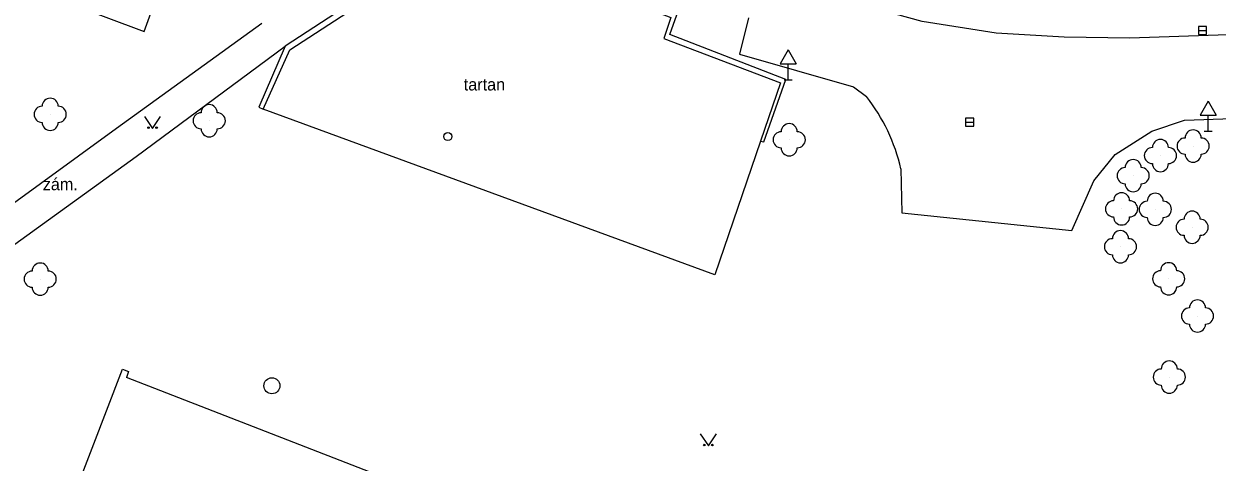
# Model space of a CAD drawing. Extents: x -737812 to -729375, y -1123000 to -1115500.
# Drawn here: x -736537.4 to -736463.3, y -1118654.2 to -1118627 of the extents above; entities that cross this region are included whole.
import ezdxf

# ---------------------------------------------------------------- set-up
doc = ezdxf.new("R2010")
doc.units = 0
for name, color, linetype in [('Doplněk polohopisu', 7, 'Continuous'), ('Doplňkové značky', 7, 'Continuous'), ('Hranice - ploty_ zdi', 7, 'Continuous'), ('Komunikace', 7, 'Continuous'), ('Pomocné popisy', 7, 'Continuous'), ('Povr_ zn_ inž_ sítí - el_', 7, 'Continuous'), ('Povr_ zn_ inž_ sítí - kan_', 7, 'Continuous'), ('Stavební objekty', 7, 'Continuous'), ('Zeleň', 7, 'Continuous'), ('Značky druhů pozemků', 7, 'Continuous')]:
    doc.layers.add(name, color=color, linetype=linetype)

msp = doc.modelspace()

# ---------------------------------------------------------------- linework, layer by layer
at = {"layer": 'Doplněk polohopisu'}
for p, q in [((-736529.91, -1118627.43), (-736526.71, -1118618.58)), ((-736534.85, -1118625.59), (-736529.91, -1118627.43))]:
    msp.add_line(p, q, dxfattribs=at)
for points in [[(-736492.41, -1118626.59), (-736492.96, -1118628.84), (-736485.9, -1118630.88), (-736485.09, -1118631.48)], [(-736522.61, -1118626.95), (-736531.64, -1118633.45), (-736552.42, -1118648.58)], [(-736552.42, -1118651.08), (-736530.41, -1118635.19), (-736521.16, -1118628.34)], [(-736491.67, -1118634.25), (-736494.49, -1118642.54), (-736522.53, -1118632.27)], [(-736482.95, -1118635.97), (-736482.89, -1118638.69), (-736472.34, -1118639.79), (-736470.97, -1118636.71), (-736469.65, -1118635.08), (-736467.38, -1118633.62), (-736465.35, -1118632.95), (-736462.37, -1118632.83)]]:
    msp.add_lwpolyline(points, dxfattribs=at)
msp.add_arc((-736493.796, -1118638.384), 11.111, 12.54929, 38.41702, dxfattribs=at)
at = {"layer": 'Doplňkové značky'}
for p, q in [((-736489.95, -1118628.574), (-736490.45, -1118629.44)), ((-736489.95, -1118628.574), (-736489.45, -1118629.44)), ((-736490.45, -1118629.44), (-736489.45, -1118629.44)), ((-736489.95, -1118630.44), (-736489.95, -1118629.44)), ((-736490.2, -1118630.44), (-736489.7, -1118630.44)), ((-736463.87, -1118631.764), (-736464.37, -1118632.63)), ((-736463.87, -1118631.764), (-736463.37, -1118632.63)), ((-736464.37, -1118632.63), (-736463.37, -1118632.63)), ((-736463.87, -1118633.63), (-736463.87, -1118632.63)), ((-736464.12, -1118633.63), (-736463.62, -1118633.63))]:
    msp.add_line(p, q, dxfattribs=at)
at = {"layer": 'Hranice - ploty_ zdi'}
for points in [[(-736497.66, -1118627.87), (-736490.43, -1118630.62), (-736491.67, -1118634.25), (-736491.46, -1118634.29), (-736490.1, -1118630.42), (-736497.29, -1118627.62), (-736496.86, -1118626.4), (-736510.12, -1118621.31), (-736510.56, -1118621.08), (-736510.71, -1118621.44)], [(-736510.71, -1118621.44), (-736510.46, -1118621.56), (-736505.07, -1118623.53), (-736505.5, -1118624.57), (-736505.66, -1118624.53), (-736505.77, -1118624.79), (-736505.26, -1118624.94), (-736504.75, -1118623.67), (-736497.23, -1118626.56), (-736497.66, -1118627.87)], [(-736511.74, -1118622.19), (-736521.16, -1118628.34), (-736522.81, -1118632.13), (-736522.53, -1118632.27)], [(-736522.53, -1118632.27), (-736520.87, -1118628.58), (-736511.67, -1118622.57), (-736510.91, -1118622.81)]]:
    msp.add_lwpolyline(points, dxfattribs=at)
at = {"layer": 'Komunikace'}
msp.add_lwpolyline([(-736462.66, -1118627.65), (-736468.74, -1118627.86), (-736472.81, -1118627.8), (-736477.04, -1118627.55), (-736481.63, -1118626.81), (-736487.43, -1118625.2), (-736494.77, -1118622.29)], dxfattribs=at)
at = {"layer": 'Povr_ zn_ inž_ sítí - el_'}
msp.add_circle((-736511.07, -1118633.96), 0.25, dxfattribs=at)
at = {"layer": 'Povr_ zn_ inž_ sítí - kan_'}
for p, q in [((-736464.47, -1118627.37), (-736463.97, -1118627.37)), ((-736478.93, -1118633.06), (-736478.43, -1118633.06))]:
    msp.add_line(p, q, dxfattribs=at)
for points in [[(-736464.47, -1118627.621), (-736463.97, -1118627.621), (-736463.97, -1118627.12), (-736464.47, -1118627.12)], [(-736478.93, -1118633.311), (-736478.43, -1118633.311), (-736478.43, -1118632.81), (-736478.93, -1118632.81)]]:
    msp.add_lwpolyline(points, close=True, dxfattribs=at)
msp.add_circle((-736521.99, -1118649.43), 0.5, dxfattribs=at)
at = {"layer": 'Stavební objekty'}
for points in [[(-736536.03, -1118660.79), (-736531.26, -1118648.4)], [(-736531.26, -1118648.4), (-736530.89, -1118648.54)], [(-736530.89, -1118648.54), (-736531.02, -1118648.92)], [(-736484.36, -1118667.05), (-736531.02, -1118648.92)]]:
    msp.add_lwpolyline(points, dxfattribs=at)
at = {"layer": 'Zeleň'}
for centre in [(-736535.75, -1118632.58), (-736525.88, -1118632.98), (-736489.88, -1118634.16), (-736464.81, -1118634.55), (-736466.84, -1118635.14), (-736468.53, -1118636.39), (-736469.25, -1118638.45), (-736467.16, -1118638.48), (-736464.87, -1118639.59), (-736469.32, -1118640.8), (-736536.37, -1118642.81), (-736466.33, -1118642.79), (-736464.54, -1118645.1), (-736466.29, -1118648.89)]:
    msp.add_circle(centre, 0.0005, dxfattribs=at)
for centre, start, end in [((-736535.75, -1118632.08), 360, 179.99999), ((-736536.25, -1118632.58), 89.99999, 269.99999), ((-736535.25, -1118632.58), 270, 89.99999), ((-736526.38, -1118632.98), 89.99999, 269.99999), ((-736525.88, -1118632.48), 360, 179.99999), ((-736525.38, -1118632.98), 270, 89.99999), ((-736535.75, -1118633.08), 179.99999, 359.99999), ((-736489.88, -1118633.66), 360, 179.99999), ((-736525.88, -1118633.48), 179.99999, 359.99999), ((-736490.38, -1118634.16), 89.99999, 269.99999), ((-736489.38, -1118634.16), 270, 89.99999), ((-736465.31, -1118634.55), 89.99999, 269.99999), ((-736464.81, -1118634.05), 360, 179.99999), ((-736464.31, -1118634.55), 270, 89.99999), ((-736489.88, -1118634.66), 179.99999, 359.99999), ((-736467.34, -1118635.14), 89.99999, 269.99999), ((-736466.84, -1118634.64), 360, 179.99999), ((-736466.34, -1118635.14), 270, 89.99999), ((-736468.53, -1118635.89), 360, 179.99999), ((-736464.81, -1118635.05), 179.99999, 359.99999), ((-736469.03, -1118636.39), 89.99999, 269.99999), ((-736468.03, -1118636.39), 270, 89.99999), ((-736466.84, -1118635.64), 179.99999, 359.99999), ((-736468.53, -1118636.89), 179.99999, 359.99999), ((-736469.25, -1118637.95), 360, 179.99999), ((-736467.16, -1118637.98), 360, 179.99999), ((-736469.75, -1118638.45), 89.99999, 269.99999), ((-736468.75, -1118638.45), 270, 89.99999), ((-736467.66, -1118638.48), 89.99999, 269.99999), ((-736466.66, -1118638.48), 270, 89.99999), ((-736469.25, -1118638.95), 179.99999, 359.99999), ((-736467.16, -1118638.98), 179.99999, 359.99999), ((-736465.37, -1118639.59), 89.99999, 269.99999), ((-736464.87, -1118639.09), 360, 179.99999), ((-736464.37, -1118639.59), 270, 89.99999), ((-736469.32, -1118640.3), 360, 179.99999), ((-736469.82, -1118640.8), 89.99999, 269.99999), ((-736468.82, -1118640.8), 270, 89.99999), ((-736464.87, -1118640.09), 179.99999, 359.99999), ((-736469.32, -1118641.3), 179.99999, 359.99999), ((-736536.37, -1118642.31), 360, 179.99999), ((-736466.33, -1118642.29), 360, 179.99999), ((-736536.87, -1118642.81), 89.99999, 269.99999), ((-736535.87, -1118642.81), 270, 89.99999), ((-736466.83, -1118642.79), 89.99999, 269.99999), ((-736465.83, -1118642.79), 270, 89.99999), ((-736536.37, -1118643.31), 179.99999, 359.99999), ((-736466.33, -1118643.29), 179.99999, 359.99999), ((-736464.54, -1118644.6), 360, 179.99999), ((-736465.04, -1118645.1), 89.99999, 269.99999), ((-736464.04, -1118645.1), 270, 89.99999), ((-736464.54, -1118645.6), 179.99999, 359.99999), ((-736466.29, -1118648.39), 360, 179.99999), ((-736466.79, -1118648.89), 89.99999, 269.99999), ((-736465.79, -1118648.89), 270, 89.99999), ((-736466.29, -1118649.39), 179.99999, 359.99999)]:
    msp.add_arc(centre, 0.5, start, end, dxfattribs=at)
at = {"layer": 'Značky druhů pozemků'}
for points in [[(-736529.9, -1118632.71), (-736529.4, -1118633.46), (-736528.9, -1118632.71)], [(-736495.4, -1118652.41), (-736494.9, -1118653.16), (-736494.4, -1118652.41)]]:
    msp.add_lwpolyline(points, dxfattribs=at)
for centre in [(-736529.65, -1118633.41), (-736529.15, -1118633.41), (-736495.15, -1118653.11), (-736494.65, -1118653.11)]:
    msp.add_circle(centre, 0.05, dxfattribs=at)

# ---------------------------------------------------------------- texts
at = {"layer": 'Pomocné popisy'}
for s, p in [('tartan', (-736510.08, -1118631.1)), ('zám.', (-736536.21, -1118637.29))]:
    msp.add_text(s, height=0.75, dxfattribs=at).set_placement(p)

doc.saveas('drawing.dxf')
